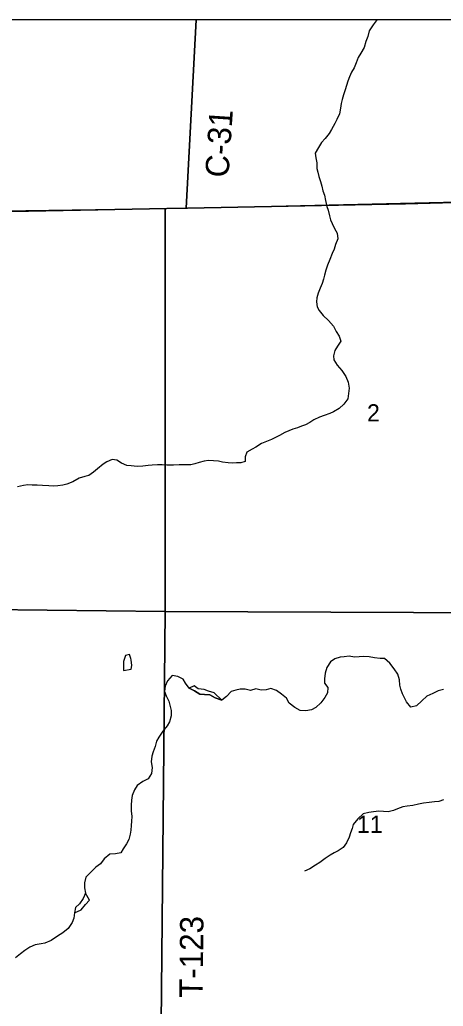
# Model space of a CAD drawing. Extents: x 1772825 to 1773716, y 1138558 to 1139032.
# Drawn here: x 1772826.822 to 1772827.336, y 1138563.164 to 1138564.359 of the extents above; entities that cross this region are included whole.
import ezdxf

# ---------------------------------------------------------------- set-up
doc = ezdxf.new("R2010")
doc.units = 0
for name, color, linetype in [('GM_X_County_Road_Text', 7, 'Continuous'), ('GM_X_Minor_Lake', 7, 'Continuous'), ('GM_X_Minor_River', 7, 'Continuous'), ('GM_X_Section', 7, 'Continuous'), ('GM_X_Section_Text', 7, 'Continuous'), ('GM_X_Township', 7, 'Continuous'), ('GM_X_Township_Road_Text', 7, 'Continuous')]:
    doc.layers.add(name, color=color, linetype=linetype)

msp = doc.modelspace()

# ---------------------------------------------------------------- linework, layer by layer
at = {"layer": 'GM_X_Minor_Lake'}
for points in [[(1772826.957, 1138563.5855), (1772826.9557, 1138563.5904), (1772826.9508, 1138563.589), (1772826.9481, 1138563.5818), (1772826.9483, 1138563.5755), (1772826.9482, 1138563.5707)], [(1772826.9482, 1138563.5707), (1772826.9577, 1138563.5724), (1772826.9583, 1138563.5771), (1772826.9574, 1138563.5838), (1772826.957, 1138563.5855)], [(1772827.0675, 1138563.5351), (1772827.0581, 1138563.5439), (1772827.0515, 1138563.546), (1772827.046, 1138563.5478), (1772827.0388, 1138563.5488), (1772827.0339, 1138563.5522), (1772827.0278, 1138563.5496)], [(1772827.0278, 1138563.5496), (1772827.0343, 1138563.5463), (1772827.0409, 1138563.5421), (1772827.0465, 1138563.5417), (1772827.0528, 1138563.5415), (1772827.0594, 1138563.5378), (1772827.0675, 1138563.5351)], [(1772826.8888, 1138563.277), (1772826.8968, 1138563.281), (1772826.902, 1138563.2872), (1772826.9071, 1138563.2925), (1772826.9022, 1138563.3011)], [(1772826.9022, 1138563.3011), (1772826.8995, 1138563.2946), (1772826.895, 1138563.2882), (1772826.8902, 1138563.2835), (1772826.8888, 1138563.277)]]:
    msp.add_lwpolyline(points, dxfattribs=at)
at = {"layer": 'GM_X_Minor_River'}
for points in [[(1772827.2554, 1138564.3594), (1772827.2545, 1138564.3581), (1772827.251, 1138564.3532), (1772827.2461, 1138564.346), (1772827.2445, 1138564.3392), (1772827.2422, 1138564.3329), (1772827.2399, 1138564.3257), (1772827.2358, 1138564.3191), (1772827.2328, 1138564.3136), (1772827.2303, 1138564.3073), (1772827.2278, 1138564.3013), (1772827.2245, 1138564.2958), (1772827.2222, 1138564.2901), (1772827.2201, 1138564.285), (1772827.2187, 1138564.2799), (1772827.217, 1138564.2746), (1772827.2149, 1138564.2685), (1772827.2135, 1138564.2628), (1772827.2122, 1138564.2579), (1772827.2112, 1138564.2522), (1772827.21, 1138564.2456), (1772827.2069, 1138564.2384), (1772827.2046, 1138564.2335), (1772827.2006, 1138564.2263), (1772827.1975, 1138564.2214), (1772827.1926, 1138564.2157), (1772827.1882, 1138564.2108), (1772827.1847, 1138564.2045), (1772827.1807, 1138564.1979), (1772827.1813, 1138564.192), (1772827.1825, 1138564.186), (1772827.1827, 1138564.1793), (1772827.1838, 1138564.1746), (1772827.1849, 1138564.1696), (1772827.187, 1138564.1633), (1772827.1886, 1138564.1576)], [(1772827.1886, 1138564.1576), (1772827.1901, 1138564.1523), (1772827.1918, 1138564.147), (1772827.1932, 1138564.1405), (1772827.1949, 1138564.1333), (1772827.1964, 1138564.1285), (1772827.1979, 1138564.1219), (1772827.1994, 1138564.1171), (1772827.2014, 1138564.1124), (1772827.2042, 1138564.1065), (1772827.2074, 1138564.1008), (1772827.2079, 1138564.0939), (1772827.2054, 1138564.0871), (1772827.2035, 1138564.0816), (1772827.2012, 1138564.0761), (1772827.1983, 1138564.0687), (1772827.1954, 1138564.0621), (1772827.1935, 1138564.0559), (1772827.1921, 1138564.05), (1772827.1908, 1138564.0451), (1772827.1892, 1138564.0399), (1772827.1865, 1138564.0341), (1772827.1842, 1138564.0282), (1772827.1827, 1138564.0225), (1772827.1821, 1138564.0176), (1772827.183, 1138564.0117), (1772827.1854, 1138564.0069), (1772827.1905, 1138564.001), (1772827.1967, 1138563.9949), (1772827.2027, 1138563.9882), (1772827.2061, 1138563.9818), (1772827.2096, 1138563.9758), (1772827.2117, 1138563.9699), (1772827.2077, 1138563.9637), (1772827.2046, 1138563.9586), (1772827.2029, 1138563.9522), (1772827.2034, 1138563.9474), (1772827.2073, 1138563.9407), (1772827.213, 1138563.9343), (1772827.2177, 1138563.9272), (1772827.2205, 1138563.9202), (1772827.2218, 1138563.9131), (1772827.221, 1138563.9065), (1772827.2202, 1138563.9002), (1772827.2154, 1138563.8936), (1772827.2097, 1138563.8885), (1772827.203, 1138563.8842), (1772827.1983, 1138563.8823), (1772827.1916, 1138563.8799), (1772827.1857, 1138563.8777), (1772827.1789, 1138563.8745), (1772827.174, 1138563.8715), (1772827.1688, 1138563.8686), (1772827.1639, 1138563.867), (1772827.1591, 1138563.8651), (1772827.1536, 1138563.8632), (1772827.1487, 1138563.8614), (1772827.1438, 1138563.8591), (1772827.1375, 1138563.8557), (1772827.1326, 1138563.8531), (1772827.1278, 1138563.8507), (1772827.1215, 1138563.8482), (1772827.1155, 1138563.8458), (1772827.1088, 1138563.8415), (1772827.1041, 1138563.8392), (1772827.0978, 1138563.8355), (1772827.0959, 1138563.8298), (1772827.0958, 1138563.8241), (1772827.0905, 1138563.8226), (1772827.0854, 1138563.8224), (1772827.0803, 1138563.8221), (1772827.0752, 1138563.8223), (1772827.0684, 1138563.8233), (1772827.0633, 1138563.8246), (1772827.0574, 1138563.8251), (1772827.0515, 1138563.8253), (1772827.046, 1138563.8246), (1772827.0399, 1138563.8231), (1772827.0346, 1138563.8214), (1772827.0299, 1138563.8201), (1772827.0227, 1138563.82), (1772827.0159, 1138563.82), (1772827.0087, 1138563.8197), (1772827.0009, 1138563.8197), (1772826.9952, 1138563.8201), (1772826.9894, 1138563.8201), (1772826.9831, 1138563.8196), (1772826.978, 1138563.8193), (1772826.9717, 1138563.8184), (1772826.9649, 1138563.818), (1772826.9575, 1138563.8188), (1772826.9524, 1138563.8194), (1772826.946, 1138563.8219), (1772826.9401, 1138563.8259), (1772826.9347, 1138563.8264), (1772826.9282, 1138563.8237), (1772826.9234, 1138563.8207), (1772826.9168, 1138563.8154), (1772826.912, 1138563.8111), (1772826.9063, 1138563.8073), (1772826.9014, 1138563.806)], [(1772826.9014, 1138563.806), (1772826.8947, 1138563.804), (1772826.8868, 1138563.7995), (1772826.8797, 1138563.7967), (1772826.8748, 1138563.7954), (1772826.8687, 1138563.7945), (1772826.8629, 1138563.7943), (1772826.8578, 1138563.7945), (1772826.8502, 1138563.795), (1772826.8434, 1138563.7956), (1772826.8375, 1138563.7956), (1772826.8322, 1138563.7958), (1772826.8269, 1138563.7951), (1772826.8199, 1138563.7934)], [(1772827.3364, 1138563.5478), (1772827.3299, 1138563.5461), (1772827.3231, 1138563.5429), (1772827.316, 1138563.5397), (1772827.3098, 1138563.5339), (1772827.3033, 1138563.5282), (1772827.2968, 1138563.5266), (1772827.2912, 1138563.533), (1772827.2863, 1138563.5426), (1772827.2843, 1138563.5483), (1772827.2832, 1138563.553), (1772827.283, 1138563.5597), (1772827.281, 1138563.5663), (1772827.2765, 1138563.573), (1772827.2712, 1138563.5797), (1772827.2648, 1138563.5852), (1772827.2595, 1138563.5853), (1772827.2525, 1138563.5861), (1772827.2459, 1138563.5876), (1772827.2391, 1138563.588), (1772827.2341, 1138563.5873), (1772827.2285, 1138563.5871), (1772827.222, 1138563.5883), (1772827.2156, 1138563.5874), (1772827.2108, 1138563.5871), (1772827.2046, 1138563.5848), (1772827.1992, 1138563.5814), (1772827.1949, 1138563.5746), (1772827.1929, 1138563.5678), (1772827.1921, 1138563.5608), (1772827.1921, 1138563.5557), (1772827.1958, 1138563.5503), (1772827.1956, 1138563.5439), (1772827.1925, 1138563.538), (1772827.1874, 1138563.5316), (1772827.1813, 1138563.5259), (1772827.1762, 1138563.5233), (1772827.1693, 1138563.5218), (1772827.1623, 1138563.5222), (1772827.1561, 1138563.5262), (1772827.1493, 1138563.5312), (1772827.1458, 1138563.5373), (1772827.1399, 1138563.5423), (1772827.1337, 1138563.5467), (1772827.1267, 1138563.549), (1772827.1214, 1138563.5475), (1772827.1151, 1138563.5472), (1772827.1087, 1138563.5487), (1772827.1021, 1138563.5467), (1772827.0958, 1138563.5484), (1772827.0898, 1138563.5481), (1772827.0846, 1138563.547), (1772827.0789, 1138563.5453), (1772827.0732, 1138563.5395), (1772827.0675, 1138563.5351), (1772827.0594, 1138563.5378), (1772827.0528, 1138563.5415), (1772827.0465, 1138563.5417), (1772827.0409, 1138563.5421), (1772827.0343, 1138563.5463), (1772827.0278, 1138563.5496), (1772827.0235, 1138563.5553), (1772827.0205, 1138563.5603), (1772827.0143, 1138563.5635), (1772827.0073, 1138563.5647), (1772827.0014, 1138563.5585), (1772826.9987, 1138563.5517)], [(1772826.9987, 1138563.5517), (1772826.9979, 1138563.5456), (1772826.9999, 1138563.5403), (1772827.0031, 1138563.5336), (1772827.0046, 1138563.5288), (1772827.0061, 1138563.5224), (1772827.0062, 1138563.5161), (1772827.0039, 1138563.5085), (1772827.001, 1138563.5036), (1772826.9961, 1138563.4972), (1772826.9909, 1138563.4902), (1772826.9884, 1138563.4853), (1772826.9867, 1138563.4786), (1772826.9844, 1138563.4724), (1772826.9824, 1138563.4669), (1772826.9818, 1138563.4603), (1772826.9829, 1138563.4534), (1772826.9823, 1138563.4462), (1772826.9783, 1138563.4396), (1772826.9716, 1138563.4364), (1772826.965, 1138563.4313), (1772826.9615, 1138563.4262), (1772826.9588, 1138563.4194), (1772826.9579, 1138563.4139), (1772826.9574, 1138563.4076), (1772826.9574, 1138563.4008), (1772826.9585, 1138563.3938), (1772826.9579, 1138563.3884), (1772826.9575, 1138563.3831), (1772826.9571, 1138563.3774), (1772826.9563, 1138563.3727), (1772826.9547, 1138563.3661), (1772826.952, 1138563.361), (1772826.9478, 1138563.3549), (1772826.9452, 1138563.35), (1772826.9385, 1138563.3485), (1772826.9317, 1138563.3482), (1772826.9248, 1138563.3427), (1772826.9205, 1138563.3366), (1772826.9147, 1138563.3327), (1772826.909, 1138563.3268), (1772826.9027, 1138563.3204), (1772826.9008, 1138563.3134), (1772826.901, 1138563.3075), (1772826.9022, 1138563.3011), (1772826.8995, 1138563.2946), (1772826.895, 1138563.2882), (1772826.8902, 1138563.2835), (1772826.8888, 1138563.277), (1772826.8882, 1138563.2708), (1772826.8859, 1138563.2655), (1772826.8813, 1138563.2583), (1772826.8745, 1138563.2528), (1772826.8682, 1138563.2489), (1772826.8606, 1138563.2436), (1772826.853, 1138563.2404), (1772826.8483, 1138563.2397), (1772826.8412, 1138563.2386), (1772826.8348, 1138563.2354), (1772826.8287, 1138563.2314), (1772826.8234, 1138563.2275), (1772826.8173, 1138563.2226)], [(1772827.3363, 1138563.4143), (1772827.3306, 1138563.4123), (1772827.3251, 1138563.4115), (1772827.3188, 1138563.411), (1772827.312, 1138563.4101), (1772827.3059, 1138563.4088), (1772827.2991, 1138563.4071), (1772827.2923, 1138563.4066), (1772827.287, 1138563.4055), (1772827.2803, 1138563.4033), (1772827.2754, 1138563.4012), (1772827.269, 1138563.3997), (1772827.2633, 1138563.3998), (1772827.258, 1138563.4002), (1772827.2512, 1138563.3996), (1772827.2457, 1138563.3987), (1772827.239, 1138563.3971), (1772827.2324, 1138563.3912), (1772827.2268, 1138563.3842), (1772827.2253, 1138563.3793), (1772827.2235, 1138563.3742), (1772827.2218, 1138563.3687), (1772827.2185, 1138563.362), (1772827.2147, 1138563.3562), (1772827.2084, 1138563.3522), (1772827.2037, 1138563.35), (1772827.1987, 1138563.3472), (1772827.1927, 1138563.3432), (1772827.1864, 1138563.3381), (1772827.1811, 1138563.3349), (1772827.174, 1138563.3306), (1772827.1676, 1138563.3276)]]:
    msp.add_lwpolyline(points, dxfattribs=at)
at = {"layer": 'GM_X_Section'}
for p, q in [((1772827.0362, 1138564.3594), (1772826.5321, 1138564.3594)), ((1772827.5371, 1138564.3594), (1772827.0362, 1138564.3594))]:
    msp.add_line(p, q, dxfattribs=at)
for points in [[(1772826.5321, 1138564.3594), (1772826.5194, 1138564.1239), (1772826.9986, 1138564.1307), (1772827.0242, 1138564.1311), (1772827.0362, 1138564.3594)], [(1772827.0362, 1138564.3594), (1772827.0242, 1138564.1311), (1772827.5097, 1138564.1426), (1772827.5249, 1138564.1432), (1772827.5371, 1138564.3594)]]:
    msp.add_lwpolyline(points, dxfattribs=at)
for points in [[(1772827.5097, 1138564.1426), (1772827.5006, 1138563.6402), (1772826.9989, 1138563.6423), (1772826.9986, 1138564.1307), (1772827.0242, 1138564.1311)], [(1772826.5037, 1138564.1239), (1772826.5194, 1138564.1239), (1772826.9986, 1138564.1307), (1772826.9989, 1138563.6423), (1772826.4978, 1138563.6481)], [(1772826.4978, 1138563.6481), (1772826.9989, 1138563.6423), (1772826.994, 1138563.1427), (1772826.5017, 1138563.1418)], [(1772826.9989, 1138563.6423), (1772827.5006, 1138563.6402), (1772827.4972, 1138563.1407), (1772826.994, 1138563.1427)]]:
    msp.add_lwpolyline(points, close=True, dxfattribs=at)
at = {"layer": 'GM_X_Township'}
for points in [[(1772828.0421, 1138564.3594), (1772825.3579, 1138564.3594), (1772825.3579, 1138564.139)], [(1772825.3579, 1138564.139), (1772825.5143, 1138564.1347), (1772825.7637, 1138564.1277), (1772826.0128, 1138564.1249), (1772826.2589, 1138564.1226), (1772826.2673, 1138564.1226), (1772826.5057, 1138564.1217), (1772826.5183, 1138564.1215), (1772827.0006, 1138564.1306), (1772827.0257, 1138564.131), (1772827.2901, 1138564.1363), (1772827.5601, 1138564.1437), (1772828.0292, 1138564.1491), (1772828.0421, 1138564.3594)], [(1772828.0013, 1138563.146), (1772828.0147, 1138563.6455), (1772828.0292, 1138564.1491), (1772827.5601, 1138564.1437), (1772827.2901, 1138564.1363), (1772827.0257, 1138564.131), (1772827.0006, 1138564.1306), (1772826.5183, 1138564.1215)]]:
    msp.add_lwpolyline(points, dxfattribs=at)

# ---------------------------------------------------------------- texts
at = {"layer": 'GM_X_County_Road_Text'}
msp.add_text('C-31', height=0.02841, rotation=86.2297, dxfattribs=at).set_placement((1772827.0755, 1138564.1676))
at = {"layer": 'GM_X_Section_Text'}
for s, height, p in [('2', 0.0209, (1772827.2435, 1138563.8726)), ('11', 0.02093, (1772827.2313, 1138563.3741))]:
    msp.add_text(s, height=height, rotation=0, dxfattribs=at).set_placement(p)
at = {"layer": 'GM_X_Township_Road_Text'}
msp.add_text('T-123', height=0.02841, rotation=89.4388, dxfattribs=at).set_placement((1772827.0443, 1138563.174))

doc.saveas('drawing.dxf')
